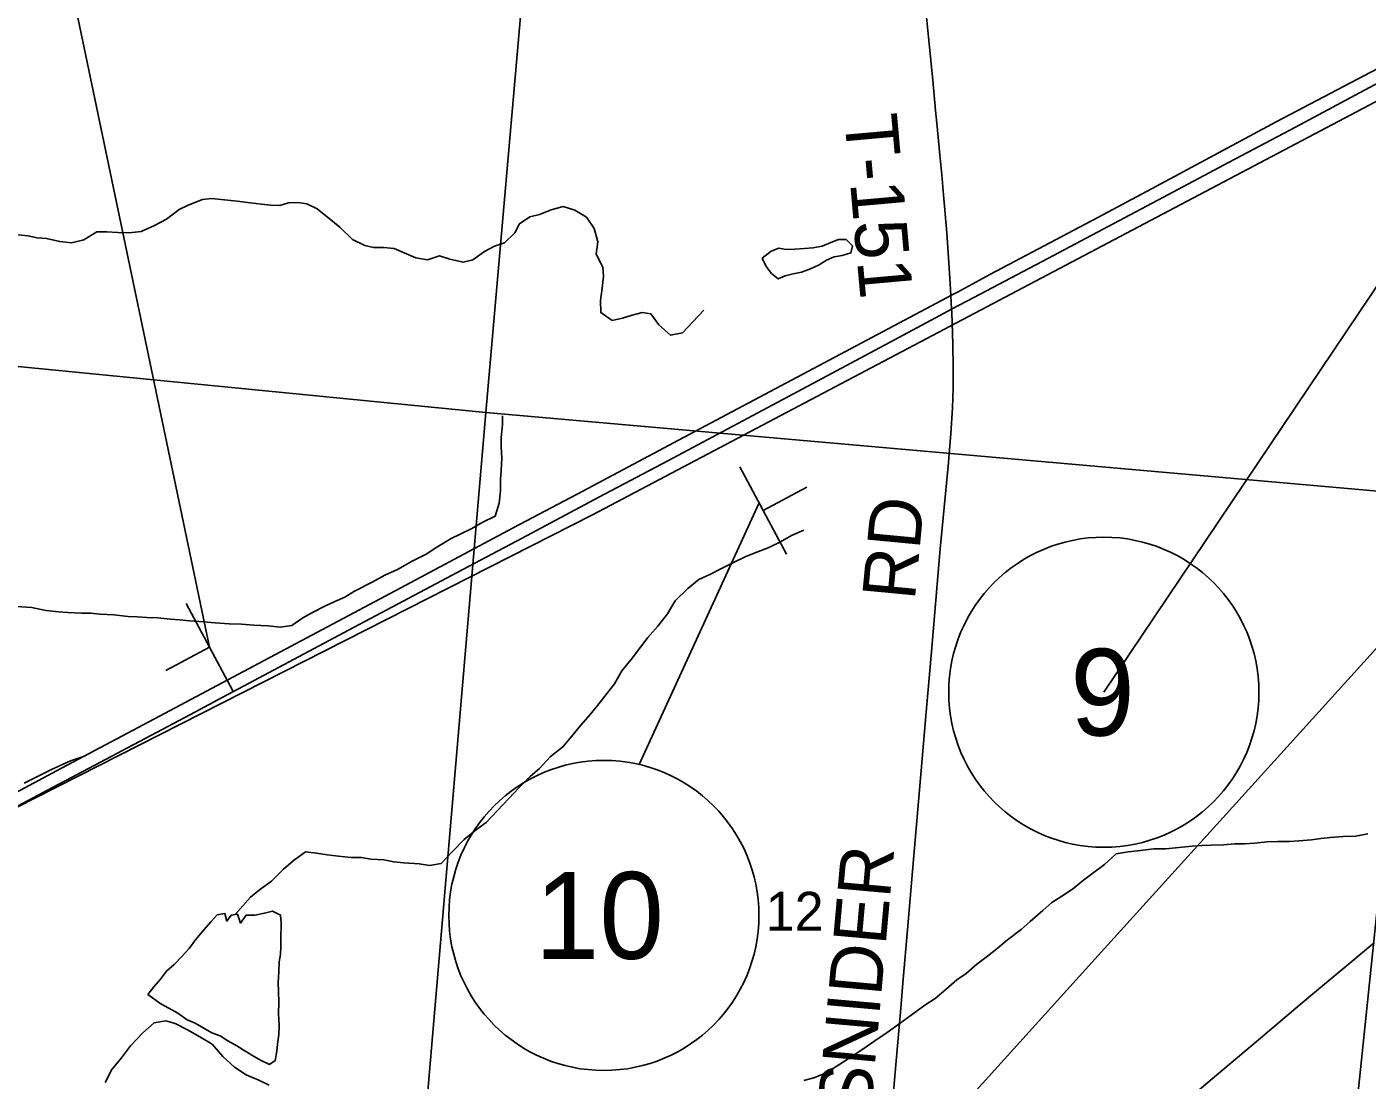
# Model space of a CAD drawing. Extents: x 0 to 1134, y 0 to 440.
# Drawn here: x 287.26 to 330.48, y 113.31 to 147.29 of the extents above; entities that cross this region are included whole.
import ezdxf

# ---------------------------------------------------------------- set-up
doc = ezdxf.new("R2010")
doc.units = 0
for name, color, linetype in [('Default', 7, 'Continuous'), ('GM_X_County_Road', 7, 'Continuous'), ('GM_X_Interstate_Route', 7, 'Continuous'), ('GM_X_Minor_Lake', 7, 'Continuous'), ('GM_X_Minor_River', 7, 'Continuous'), ('GM_X_Rail_Line', 7, 'Continuous'), ('GM_X_Section', 7, 'Continuous'), ('GM_X_Section_Text', 7, 'Continuous'), ('GM_X_State_Route', 7, 'Continuous'), ('GM_X_Township_Road', 7, 'Continuous'), ('GM_X_Township_Road_Text', 7, 'Continuous'), ('SH_Data', 7, 'Continuous'), ('SH_Masking', 7, 'Continuous'), ('SH_Text', 7, 'Continuous'), ('SN_P_Signs', 7, 'Continuous')]:
    doc.layers.add(name, color=color, linetype=linetype)

msp = doc.modelspace()

# ---------------------------------------------------------------- linework, layer by layer
at = {"layer": 'Default'}
for points in [[(333.881, 147.097), (330.386, 145.245), (328.168, 144.055), (326.025, 142.925), (323.725, 141.693), (320.183, 139.816), (317.792, 138.557), (317.08, 138.178), (316.557, 137.901), (315.818, 137.505), (315.078, 137.109), (312.12, 135.526), (307.925, 133.292), (305.702, 132.112), (303.234, 130.798), (301.505, 129.881), (297.637, 127.826), (294.591, 126.209), (293.723, 125.743), (292.539, 125.106), (288.7, 123.074), (288.091, 122.752), (285.87, 121.568)], [(285.42, 121.8), (288.219, 123.286), (289.091, 123.749), (290.689, 124.597), (299.163, 129.106), (302.943, 131.129), (305.003, 132.216), (308.46, 134.051), (313.313, 136.637), (316.939, 138.552), (317.057, 138.618), (317.264, 138.734), (318.332, 139.306), (321.789, 141.141), (323.682, 142.146), (327.543, 144.219), (331.253, 146.171)]]:
    msp.add_lwpolyline(points, dxfattribs=at)
at = {"layer": 'GM_X_County_Road'}
msp.add_lwpolyline([(325.055, 112.998), (325.618, 113.472), (326.971, 114.613), (328.319, 115.759), (328.905, 116.25), (329.802, 116.992), (330.713, 117.752)], dxfattribs=at)
at = {"layer": 'GM_X_Interstate_Route'}
for points in [[(293.723, 125.743), (294.591, 126.209), (297.637, 127.826), (301.505, 129.881), (303.234, 130.798), (305.702, 132.112), (307.925, 133.292), (312.12, 135.526), (315.078, 137.109), (315.818, 137.505), (316.557, 137.901), (317.08, 138.178), (317.792, 138.557), (320.183, 139.816), (323.725, 141.693), (326.025, 142.925), (328.168, 144.055), (330.386, 145.245), (333.881, 147.097)], [(285.42, 121.8), (288.219, 123.286), (289.091, 123.749), (290.689, 124.597), (299.163, 129.106), (302.943, 131.129), (305.003, 132.216), (308.46, 134.051), (313.313, 136.637), (316.939, 138.552), (317.057, 138.618), (317.264, 138.734), (318.332, 139.306), (321.789, 141.141), (323.682, 142.146), (327.543, 144.219), (331.253, 146.171)], [(288.7, 123.074), (292.539, 125.106), (293.723, 125.743)], [(287.171, 122.897), (288.06, 123.333), (288.67, 123.616), (288.892, 123.691), (289.091, 123.749)], [(283.286, 120.198), (285.87, 121.568), (288.091, 122.752), (288.7, 123.074)]]:
    msp.add_lwpolyline(points, dxfattribs=at)
at = {"layer": 'GM_X_Minor_Lake'}
for points in [[(313.75, 140.355), (313.68, 140.426), (313.429, 140.429), (313.189, 140.33), (312.902, 140.208), (312.605, 140.154), (312.332, 140.135), (312.024, 140.116), (311.739, 140.108), (311.511, 140.144), (311.259, 140.056), (310.972, 139.82)], [(310.972, 139.82), (311.094, 139.557), (311.273, 139.327), (311.488, 139.154), (311.717, 139.254), (311.968, 139.319), (312.242, 139.373), (312.529, 139.483), (312.804, 139.605), (313.045, 139.762), (313.297, 139.873), (313.548, 139.915), (313.834, 139.992), (313.882, 140.219), (313.75, 140.355)], [(295.384, 115.826), (295.377, 116.172), (295.37, 116.467), (295.385, 116.808), (295.4, 117.126), (295.437, 117.364), (295.452, 117.614), (295.455, 117.853), (295.461, 118.387), (295.442, 118.637), (295.183, 118.766), (294.921, 118.701), (294.614, 118.636), (294.331, 118.64), (294.146, 118.38), (294.059, 118.666), (293.854, 118.634), (293.705, 118.443), (293.651, 118.693), (293.401, 118.651), (293.205, 118.426), (292.964, 118.167), (292.699, 117.841), (292.492, 117.559), (292.273, 117.312), (292.009, 117.042), (291.768, 116.829), (291.572, 116.57), (291.354, 116.323), (291.158, 116.075)], [(291.158, 116.075), (291.585, 115.774), (291.844, 115.635), (292.126, 115.472), (292.429, 115.264), (292.689, 115.147), (293.229, 114.845), (293.5, 114.739), (293.747, 114.577), (294.029, 114.426), (294.322, 114.241), (294.569, 114.09), (294.817, 113.95), (295.087, 113.822), (295.27, 113.945), (295.32, 114.251), (295.345, 114.478), (295.383, 114.785), (295.398, 115.057), (295.389, 115.285), (295.38, 115.455), (295.384, 115.826)]]:
    msp.add_lwpolyline(points, dxfattribs=at)
at = {"layer": 'GM_X_Minor_River'}
for points in [[(286.891, 140.593), (287.289, 140.543), (287.596, 140.482), (287.892, 140.456), (288.324, 140.36), (288.7, 140.321), (289.1, 140.419), (289.524, 140.676), (289.843, 140.672), (290.197, 140.657), (290.561, 140.641), (290.949, 140.682), (291.373, 140.882), (291.763, 141.082), (292.177, 141.396), (292.464, 141.53), (292.922, 141.718), (293.218, 141.749), (293.64, 141.71), (294.038, 141.659), (294.459, 141.609), (294.823, 141.57), (295.119, 141.533), (295.415, 141.529), (295.701, 141.606), (296.009, 141.625), (296.293, 141.576), (296.622, 141.413), (297.005, 141.101), (297.355, 140.823), (297.76, 140.431), (298.157, 140.233), (298.441, 140.173), (298.76, 140.169), (299.101, 140.142), (299.498, 139.967), (299.804, 139.838), (300.18, 139.776), (300.568, 139.897), (300.898, 139.791), (301.329, 139.695), (301.638, 139.771), (302.017, 140.039), (302.339, 140.207), (302.659, 140.317), (302.993, 140.643), (303.145, 140.937), (303.478, 141.161), (303.787, 141.237), (304.165, 141.381), (304.554, 141.49), (304.928, 141.372), (305.302, 141.151), (305.559, 140.784), (305.668, 140.35), (305.617, 139.952), (305.829, 139.539), (305.859, 139.243), (305.809, 138.856), (305.758, 138.458), (305.765, 138.071), (306.138, 137.816), (306.469, 137.892), (306.778, 137.99), (307.098, 138.078), (307.383, 138.029), (307.64, 137.673), (308.012, 137.338), (308.401, 137.413), (308.736, 137.774), (309.093, 138.145)], [(286.932, 128.594), (287.412, 128.556), (287.887, 128.46), (288.283, 128.421), (288.589, 128.394), (289.019, 128.378), (289.326, 128.374), (289.631, 128.347), (290.062, 128.319), (290.526, 128.268), (290.821, 128.253), (291.127, 128.238), (291.489, 128.222), (291.886, 128.184), (292.192, 128.157), (292.509, 128.13), (292.962, 128.091), (293.336, 128.064), (293.789, 128.035), (294.186, 128.019), (294.582, 127.992), (295.035, 127.963), (295.432, 127.924), (295.807, 127.977), (296.161, 128.222), (296.447, 128.389), (296.892, 128.611), (297.188, 128.755), (297.519, 128.888), (297.827, 129.089), (298.398, 129.377), (298.809, 129.6), (299.208, 129.788), (299.688, 130.055), (300.133, 130.277), (300.476, 130.5), (300.944, 130.779), (301.229, 130.923), (301.606, 131.111), (301.96, 131.312), (302.359, 131.5), (302.489, 131.919), (302.539, 132.316), (302.532, 132.68), (302.559, 132.987), (302.575, 133.373), (302.557, 133.748), (302.56, 134.032), (302.6, 134.464), (302.601, 134.74)], [(293.974, 118.652), (294.474, 119.218), (294.76, 119.453), (295.149, 119.732), (295.539, 120.114), (295.849, 120.383), (296.249, 120.674), (296.6, 120.635), (296.94, 120.586), (297.314, 120.536), (297.721, 120.497), (298.05, 120.493), (298.356, 120.443), (298.775, 120.415), (299.092, 120.355), (299.42, 120.328), (299.907, 120.288), (300.247, 120.238), (300.622, 120.302), (300.989, 120.684), (301.357, 121.077), (301.758, 121.402), (302.067, 121.626), (302.423, 121.997), (302.802, 122.401), (303.135, 122.749), (303.491, 123.109), (303.789, 123.367), (304.134, 123.738), (304.546, 124.062), (304.834, 124.411), (305.122, 124.76), (305.432, 125.12), (305.743, 125.503), (305.973, 125.795), (306.204, 126.099), (306.447, 126.517), (306.747, 126.877), (307.046, 127.283), (307.288, 127.587), (307.61, 127.958), (307.921, 128.352), (308.165, 128.769), (308.578, 129.174), (308.933, 129.465), (309.286, 129.62), (309.663, 129.82), (310.028, 129.997), (310.439, 130.208), (310.849, 130.362), (311.168, 130.483), (311.556, 130.672), (311.921, 130.883), (312.309, 131.049)], [(312.317, 113.305), (312.669, 113.403), (313.057, 113.557), (313.445, 113.803), (313.743, 114.004), (314.188, 114.294), (314.6, 114.584), (315, 114.852), (315.424, 115.154), (315.778, 115.411), (316.213, 115.736), (316.545, 115.947), (316.9, 116.25), (317.244, 116.553), (317.552, 116.754), (317.896, 117.056), (318.24, 117.314), (318.537, 117.549), (318.881, 117.84), (319.316, 118.176), (319.614, 118.434), (320.015, 118.781), (320.313, 119.039), (320.634, 119.251), (320.976, 119.474), (321.332, 119.765), (321.629, 119.989), (322.007, 120.268), (322.385, 120.616), (322.772, 120.68), (323.078, 120.71), (323.6, 120.772), (323.986, 120.778), (324.406, 120.819), (324.838, 120.859), (325.144, 120.878), (325.45, 120.897), (325.847, 120.903), (326.211, 120.933), (326.517, 120.941), (326.857, 120.959), (327.255, 121), (327.595, 121.007), (327.958, 121.014), (328.276, 121.033), (328.684, 121.062), (328.979, 121.104), (329.286, 121.145), (329.706, 121.174), (330.103, 121.181), (330.501, 121.255)], [(289.785, 113.239), (290.006, 113.657), (290.316, 114.039), (290.605, 114.422), (291.007, 114.838), (291.362, 115.163), (291.748, 115.227), (292.042, 115.144), (292.437, 114.934), (292.842, 114.713), (293.236, 114.47), (293.583, 114.079), (293.952, 113.734), (294.335, 113.49), (294.741, 113.315), (295.079, 113.152)]]:
    msp.add_lwpolyline(points, dxfattribs=at)
at = {"layer": 'GM_X_Rail_Line'}
for points in [[(271.641, 114.346), (305.501, 131.552), (344.619, 152.198), (349.867, 154.832), (360.302, 160.445), (365.096, 163.647), (369.773, 166.798)], [(284.245, 75.831), (290.211, 82.409), (290.677, 82.925), (292.011, 84.405), (294.939, 87.635), (296.278, 89.117), (297.308, 90.247), (299.344, 92.509), (301.654, 95.046), (303.413, 96.991), (306.782, 100.725), (309.68, 103.924), (312.58, 107.136), (314.795, 109.591), (315.038, 109.843), (321.8, 117.334), (332.122, 128.732)]]:
    msp.add_lwpolyline(points, dxfattribs=at)
at = {"layer": 'GM_X_Section'}
for points in [[(274.425, 167.918), (304.727, 165.312), (302.061, 134.852), (273.637, 137.644), (271.323, 137.84)], [(304.727, 165.312), (334.406, 162.784), (331.546, 132.249), (302.061, 134.852)], [(273.637, 137.644), (302.061, 134.852), (299.553, 105.536), (270.808, 108.206)], [(331.546, 132.249), (332.181, 132.182), (329.111, 102.58), (299.553, 105.536), (302.061, 134.852)], [(332.181, 132.182), (361.662, 129.318), (362.32, 129.251), (359.621, 100.142), (329.111, 102.58)]]:
    msp.add_lwpolyline(points, close=True, dxfattribs=at)
at = {"layer": 'GM_X_State_Route'}
for points in [[(293.723, 125.743), (294.591, 126.209), (297.637, 127.826), (301.505, 129.881), (303.234, 130.798), (305.702, 132.112), (307.925, 133.292), (312.12, 135.526), (315.078, 137.109), (315.818, 137.505), (316.557, 137.901), (317.08, 138.178), (317.792, 138.557), (320.183, 139.816), (323.725, 141.693), (326.025, 142.925), (328.168, 144.055), (330.386, 145.245), (333.881, 147.097)], [(288.7, 123.074), (292.539, 125.106), (293.723, 125.743)], [(283.286, 120.198), (285.87, 121.568), (288.091, 122.752), (288.7, 123.074)]]:
    msp.add_lwpolyline(points, dxfattribs=at)
at = {"layer": 'GM_X_Township_Road'}
for points in [[(316.56, 144.591), (316.473, 145.565), (316.338, 146.952), (316.273, 147.6), (316.141, 148.894), (316.02, 150.19), (315.965, 150.746), (315.92, 151.208), (315.901, 151.392), (315.866, 151.762), (315.794, 152.501), (315.76, 152.872), (315.724, 153.335), (315.705, 153.613), (315.69, 153.891), (315.683, 154.17), (315.686, 154.635), (315.713, 155.378), (315.761, 156.4)], [(317.004, 133.529), (317.053, 134.157), (317.104, 134.993), (317.128, 135.643), (317.13, 136.294), (317.116, 137.037), (317.084, 138.084), (317.08, 138.178), (317.057, 138.618), (317.037, 139.006), (316.982, 139.837), (316.923, 140.637), (316.816, 141.866), (316.761, 142.514), (316.7, 143.159), (316.597, 144.177), (316.56, 144.591)], [(314.966, 110.506), (314.978, 110.598), (315.03, 111.059), (315.068, 111.428), (315.127, 112.077), (315.322, 114.304), (315.427, 115.51), (315.505, 116.438), (315.667, 118.293), (315.815, 120.057), (316.128, 123.675), (316.245, 125.067), (316.419, 127.015), (316.712, 130.449), (316.872, 132.118), (316.98, 133.23), (317.004, 133.529)]]:
    msp.add_lwpolyline(points, dxfattribs=at)
at = {"layer": 'SH_Data'}
for p, q in [((293.154, 127.278), (287.397, 154.812)), ((334.715, 144.78), (321.987, 125.826)), ((310.869, 131.934), (307.002, 123.497))]:
    msp.add_line(p, q, dxfattribs=at)
at = {"layer": 'SH_Masking'}
for centre in [(321.987, 125.826), (305.867, 118.627)]:
    msp.add_circle(centre, 5, dxfattribs=at)
at = {"layer": 'SH_Text'}
for centre in [(321.987, 125.826), (305.867, 118.627)]:
    msp.add_circle(centre, 5, dxfattribs=at)
at = {"layer": 'SN_P_Signs'}
for p, q in [((310.248, 133.098), (311.754, 130.274)), ((311.001, 131.686), (312.413, 132.439)), ((292.402, 128.69), (293.907, 125.866)), ((293.154, 127.278), (291.742, 126.526))]:
    msp.add_line(p, q, dxfattribs=at)

# ---------------------------------------------------------------- texts
at = {"layer": 'GM_X_Section_Text'}
msp.add_text('12', height=1.2557, rotation=0, dxfattribs=at).set_placement((311.082, 118.133))
at = {"layer": 'GM_X_Township_Road_Text'}
for s, rotation, p in [('T-151', 275.1273, (313.612, 144.398)), ('RD', 84.5808, (315.889, 128.762)), ('SNIDER', 84.874, (314.464, 112.217))]:
    msp.add_text(s, height=1.7045, rotation=rotation, dxfattribs=at).set_placement(p)
at = {"layer": 'SH_Text'}
for s, p in [('9', (320.902, 124.426)), ('10', (303.638, 117.227))]:
    msp.add_text(s, height=2.8, dxfattribs=at).set_placement(p)

doc.saveas('drawing.dxf')
